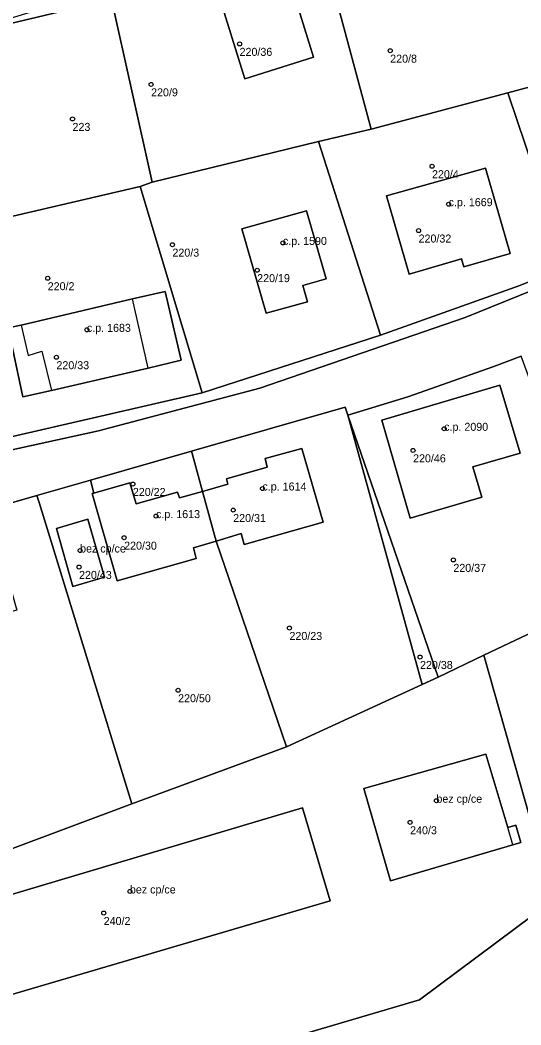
# Model space of a CAD drawing. Extents: x -878211 to -870363, y -1058464 to -1052522.
# Drawn here: x -874142 to -874079.4, y -1056112.5 to -1055986.9 of the extents above; entities that cross this region are included whole.
import ezdxf

# ---------------------------------------------------------------- set-up
doc = ezdxf.new("R2010")
doc.units = 0
for name, color, linetype in [('Definiční body', 7, 'Continuous'), ('Polygon budovy', 7, 'Continuous'), ('Polygon parcely', 7, 'Continuous')]:
    doc.layers.add(name, color=color, linetype=linetype)

msp = doc.modelspace()

# ---------------------------------------------------------------- linework, layer by layer
at = {"layer": 'Definiční body'}
for centre in [(-874114.56, -1055989.86994), (-874095.72, -1055990.71994), (-874125.63, -1055994.92994), (-874135.46, -1055999.24994), (-874090.49, -1056005.15994), (-874088.41, -1056009.89994), (-874092.17, -1056013.19994), (-874122.96, -1056014.95994), (-874109.14, -1056014.73994), (-874112.36, -1056018.14994), (-874138.56, -1056019.15994), (-874133.66, -1056025.59994), (-874137.47, -1056029.02994), (-874088.97, -1056037.96994), (-874092.86, -1056040.66994), (-874127.91, -1056044.86994), (-874111.7, -1056045.42994), (-874115.36, -1056048.12994), (-874125.01, -1056048.87994), (-874129, -1056051.57994), (-874134.51, -1056053.17994), (-874087.82, -1056054.35994), (-874134.64, -1056055.23994), (-874108.32, -1056062.86994), (-874091.99, -1056066.48994), (-874122.25, -1056070.64994), (-874089.94, -1056084.44994), (-874093.23, -1056087.14994), (-874128.28, -1056095.78994), (-874131.56, -1056098.48994)]:
    msp.add_circle(centre, 0.25, dxfattribs=at)
at = {"layer": 'Polygon budovy'}
for points in [[(-874108.71, -1055980.6), (-874117.29, -1055983.34), (-874113.9, -1055994.21), (-874105.32, -1055991.52)], [(-874080.73, -1056016.08), (-874083.8, -1056005.4), (-874096.17, -1056008.87), (-874093.35, -1056018.64), (-874086.81, -1056016.74), (-874086.51, -1056017.72)], [(-874106.17, -1056010.73), (-874114.26, -1056012.97), (-874111.24, -1056023.53), (-874106.06, -1056022.09), (-874106.64, -1056020.04), (-874103.71, -1056019.21)], [(-874127.95, -1056021.74), (-874141.87, -1056025.03), (-874141.01, -1056028.79), (-874139.29, -1056028.28), (-874138.1, -1056033.19), (-874125.98, -1056030.4)], [(-874084.28, -1056046.53), (-874085.39, -1056042.74), (-874079.48, -1056041.01), (-874082.02, -1056032.52), (-874096.75, -1056036.87), (-874093.23, -1056049.15)], [(-874119.18, -1056045.79), (-874117.47, -1056052), (-874114.36, -1056051.06), (-874113.97, -1056052.43), (-874104.12, -1056049.65), (-874106.79, -1056040.42), (-874111.35, -1056041.69), (-874111.1, -1056042.77), (-874116.19, -1056044.23), (-874116.02, -1056044.9)], [(-874133.02, -1056046.07), (-874129.87, -1056056.95), (-874119.98, -1056054.18), (-874120.32, -1056052.86), (-874117.47, -1056052), (-874119.18, -1056045.79), (-874122.09, -1056046.6), (-874122.33, -1056045.88), (-874127.49, -1056047.35), (-874128.29, -1056044.72), (-874132.79, -1056046.01)], [(-874137.48, -1056050.44), (-874135.4, -1056057.67), (-874131.44, -1056056.52), (-874133.54, -1056049.27)], [(-874099.04, -1056082.94), (-874095.68, -1056094.48), (-874080.4, -1056089.95), (-874081.01, -1056087.8), (-874083.75, -1056078.65)], [(-874150.96, -1056098.48), (-874147.62, -1056110.01), (-874103.25, -1056096.94), (-874106.68, -1056085.32)]]:
    msp.add_lwpolyline(points, close=True, dxfattribs=at)
at = {"layer": 'Polygon parcely'}
for points in [[(-874062.33, -1055954.49), (-874091.53, -1055969.3), (-874122.59, -1055980.36), (-874150.97, -1055989.01), (-874158.79, -1055991.05), (-874151.7, -1055989.31), (-874130.58, -1055984.27), (-874104.9, -1055975.23), (-874095.92, -1055972.47), (-874089.47, -1055971), (-874078.43, -1055966.08)], [(-874143.78, -1056040.76), (-874132.19, -1056038.24), (-874112.02, -1056032.88), (-874086.33, -1056024.06), (-874067.92, -1056016.59)], [(-874067.92, -1056016.59), (-874086.33, -1056024.06), (-874112.02, -1056032.88), (-874132.19, -1056038.24), (-874143.78, -1056040.76)], [(-874073.66, -1056017.67), (-874079.52, -1056020.04), (-874096.92, -1056026.27), (-874119.24, -1056033.48), (-874144.04, -1056039.16)], [(-874158.85, -1056051.74), (-874139.91, -1056046.31), (-874133.21, -1056044.39), (-874120.56, -1056040.76), (-874101.35, -1056035.25), (-874101.01, -1056036.26), (-874093.51, -1056033.97), (-874082.74, -1056030.19), (-874079.34, -1056028.88)], [(-874118.47, -1056117.14), (-874092.05, -1056109.34), (-874075.33, -1056096.89), (-874080.7, -1056077.88), (-874083.99, -1056066.24), (-874089.71, -1056068.99), (-874091.71, -1056069.91), (-874108.7, -1056077.73), (-874128.02, -1056084.85), (-874142.98, -1056090.4), (-874146.75, -1056091.8), (-874167.24, -1056095.36), (-874209.15, -1056102.64), (-874215.93, -1056103.82), (-874220.34, -1056110.44), (-874220.26, -1056114.81)]]:
    msp.add_lwpolyline(points, dxfattribs=at)
for points in [[(-874095.92, -1055972.47), (-874104.9, -1055975.23), (-874098.11, -1056000.54), (-874081, -1055995.96), (-874072.17, -1055993.59), (-874074.5, -1055982.46), (-874084.39, -1055984.6), (-874086.47, -1055974.86), (-874080.27, -1055973.53), (-874080.69, -1055971.59), (-874076.97, -1055970.76), (-874078.43, -1055966.08), (-874089.47, -1055971)], [(-874125.51, -1056007.16), (-874104.71, -1056002.08), (-874098.11, -1056000.54), (-874104.9, -1055975.23), (-874130.58, -1055984.27)], [(-874117.29, -1055983.34), (-874113.9, -1055994.21), (-874105.32, -1055991.52), (-874108.71, -1055980.6)], [(-874117.29, -1055983.34), (-874108.71, -1055980.6), (-874105.32, -1055991.52), (-874113.9, -1055994.21)], [(-874158.79, -1055991.05), (-874149.24, -1056012.87), (-874126.98, -1056007.69), (-874125.51, -1056007.16), (-874130.58, -1055984.27), (-874151.7, -1055989.31)], [(-874070.69, -1056010.33), (-874073.45, -1056001.47), (-874069.42, -1056000.25), (-874069.63, -1055999.62), (-874065.37, -1055998.34), (-874065.19, -1055998.95), (-874059.34, -1055997.15), (-874059.55, -1055996.42), (-874060.99, -1055990.85), (-874072.17, -1055993.59), (-874081, -1055995.96), (-874079.82, -1055999.45), (-874073.66, -1056017.67), (-874068.71, -1056015.62), (-874063.13, -1056013.18), (-874057.09, -1056010.44), (-874055.18, -1056009.57), (-874056.25, -1056006.62), (-874064.5, -1056009.11), (-874064.71, -1056008.48)], [(-874079.82, -1055999.45), (-874081, -1055995.96), (-874098.11, -1056000.54), (-874104.71, -1056002.08), (-874096.92, -1056026.27), (-874079.52, -1056020.04), (-874073.66, -1056017.67)], [(-874104.71, -1056002.08), (-874125.51, -1056007.16), (-874126.98, -1056007.69), (-874119.24, -1056033.48), (-874096.92, -1056026.27)], [(-874093.35, -1056018.64), (-874096.17, -1056008.87), (-874083.8, -1056005.4), (-874080.73, -1056016.08), (-874086.51, -1056017.72), (-874086.81, -1056016.74)], [(-874093.35, -1056018.64), (-874086.81, -1056016.74), (-874086.51, -1056017.72), (-874080.73, -1056016.08), (-874083.8, -1056005.4), (-874096.17, -1056008.87)], [(-874119.24, -1056033.48), (-874126.98, -1056007.69), (-874149.24, -1056012.87), (-874144.04, -1056039.16)], [(-874111.24, -1056023.53), (-874106.06, -1056022.09), (-874106.64, -1056020.04), (-874103.71, -1056019.21), (-874106.17, -1056010.73), (-874114.26, -1056012.97)], [(-874111.24, -1056023.53), (-874114.26, -1056012.97), (-874106.17, -1056010.73), (-874103.71, -1056019.21), (-874106.64, -1056020.04), (-874106.06, -1056022.09)], [(-874138.1, -1056033.19), (-874141.68, -1056033.96), (-874143.52, -1056025.35), (-874141.87, -1056025.03), (-874127.95, -1056021.74), (-874123.87, -1056020.79), (-874121.87, -1056029.41), (-874125.98, -1056030.4)], [(-874138.1, -1056033.19), (-874125.98, -1056030.4), (-874121.87, -1056029.41), (-874123.87, -1056020.79), (-874127.95, -1056021.74), (-874141.87, -1056025.03), (-874143.52, -1056025.35), (-874141.68, -1056033.96)], [(-874101.01, -1056036.26), (-874089.71, -1056068.99), (-874083.99, -1056066.24), (-874068.35, -1056058.84), (-874079.34, -1056028.88), (-874082.74, -1056030.19), (-874093.51, -1056033.97)], [(-874084.28, -1056046.53), (-874085.39, -1056042.74), (-874079.48, -1056041.01), (-874082.02, -1056032.52), (-874096.75, -1056036.87), (-874093.23, -1056049.15)], [(-874084.28, -1056046.53), (-874093.23, -1056049.15), (-874096.75, -1056036.87), (-874082.02, -1056032.52), (-874079.48, -1056041.01), (-874085.39, -1056042.74)], [(-874120.28, -1056041.79), (-874119.18, -1056045.79), (-874116.02, -1056044.9), (-874116.19, -1056044.23), (-874111.1, -1056042.77), (-874111.35, -1056041.69), (-874106.79, -1056040.42), (-874104.12, -1056049.65), (-874113.97, -1056052.43), (-874114.36, -1056051.06), (-874117.47, -1056052), (-874108.7, -1056077.73), (-874091.71, -1056069.91), (-874101.01, -1056036.26), (-874101.35, -1056035.25), (-874120.56, -1056040.76)], [(-874083.99, -1056066.24), (-874080.7, -1056077.88), (-874075.33, -1056096.89), (-874092.05, -1056109.34), (-874118.47, -1056117.14), (-874116.81, -1056122.76), (-874101.89, -1056134.11), (-874098.83, -1056136.48), (-874062.01, -1056135.86), (-874057.99, -1056135.83), (-874048.77, -1056107.25), (-874039.57, -1056083.57), (-874003.01, -1056035.73), (-874020.49, -1056040.6), (-874041.66, -1056047.24), (-874050.77, -1056050.02), (-874068.35, -1056058.84)], [(-874091.71, -1056069.91), (-874089.71, -1056068.99), (-874101.01, -1056036.26)], [(-874117.47, -1056052), (-874114.36, -1056051.06), (-874113.97, -1056052.43), (-874104.12, -1056049.65), (-874106.79, -1056040.42), (-874111.35, -1056041.69), (-874111.1, -1056042.77), (-874116.19, -1056044.23), (-874116.02, -1056044.9), (-874119.18, -1056045.79)], [(-874127.49, -1056047.35), (-874122.33, -1056045.88), (-874122.09, -1056046.6), (-874119.18, -1056045.79), (-874120.28, -1056041.79), (-874120.56, -1056040.76), (-874133.21, -1056044.39), (-874132.79, -1056046.01), (-874128.29, -1056044.72)], [(-874139.91, -1056046.31), (-874139.65, -1056047.16), (-874128.02, -1056084.85), (-874108.7, -1056077.73), (-874117.47, -1056052), (-874120.32, -1056052.86), (-874119.98, -1056054.18), (-874129.87, -1056056.95), (-874133.02, -1056046.07), (-874132.79, -1056046.01), (-874133.21, -1056044.39)], [(-874119.98, -1056054.18), (-874120.32, -1056052.86), (-874117.47, -1056052), (-874119.18, -1056045.79), (-874122.09, -1056046.6), (-874122.33, -1056045.88), (-874127.49, -1056047.35), (-874128.29, -1056044.72), (-874132.79, -1056046.01), (-874133.02, -1056046.07), (-874129.87, -1056056.95)], [(-874139.65, -1056047.16), (-874139.91, -1056046.31), (-874158.85, -1056051.74), (-874158.61, -1056052.59), (-874157.51, -1056056.44), (-874154.58, -1056055.6), (-874154.74, -1056055.05), (-874149.54, -1056053.55), (-874149.81, -1056052.47), (-874145.12, -1056051.21), (-874142.44, -1056060.62), (-874152.57, -1056063.38), (-874152.93, -1056062.13), (-874155.92, -1056062.95), (-874146.98, -1056091.09), (-874146.75, -1056091.8), (-874142.98, -1056090.4), (-874128.02, -1056084.85)], [(-874137.48, -1056050.44), (-874133.54, -1056049.27), (-874131.44, -1056056.52), (-874135.4, -1056057.67)], [(-874137.48, -1056050.44), (-874135.4, -1056057.67), (-874131.44, -1056056.52), (-874133.54, -1056049.27)], [(-874095.68, -1056094.48), (-874080.4, -1056089.95), (-874079.4, -1056089.66), (-874080.02, -1056087.52), (-874081.01, -1056087.8), (-874083.75, -1056078.65), (-874099.04, -1056082.94)], [(-874095.68, -1056094.48), (-874099.04, -1056082.94), (-874083.75, -1056078.65), (-874081.01, -1056087.8), (-874080.02, -1056087.52), (-874079.4, -1056089.66), (-874080.4, -1056089.95)], [(-874147.62, -1056110.01), (-874103.25, -1056096.94), (-874106.68, -1056085.32), (-874150.96, -1056098.48)], [(-874147.62, -1056110.01), (-874150.96, -1056098.48), (-874106.68, -1056085.32), (-874103.25, -1056096.94)]]:
    msp.add_lwpolyline(points, close=True, dxfattribs=at)

# ---------------------------------------------------------------- texts
at = {"layer": 'Definiční body'}
for s, p in [('220/36', (-874114.56, -1055991.359)), ('220/8', (-874095.72, -1055992.209)), ('220/9', (-874125.63, -1055996.419)), ('223', (-874135.46, -1056000.739)), ('220/4', (-874090.49, -1056006.649)), ('c.p. 1669', (-874088.41, -1056010.149)), ('c.p. 1590', (-874109.14, -1056014.99)), ('220/32', (-874092.17, -1056014.689)), ('220/3', (-874122.96, -1056016.449)), ('220/19', (-874112.36, -1056019.639)), ('220/2', (-874138.56, -1056020.649)), ('c.p. 1683', (-874133.66, -1056025.85)), ('220/33', (-874137.47, -1056030.519)), ('c.p. 2090', (-874088.97, -1056038.22)), ('220/46', (-874092.86, -1056042.159)), ('220/22', (-874127.91, -1056046.359)), ('c.p. 1614', (-874111.7, -1056045.679)), ('c.p. 1613', (-874125.01, -1056049.129)), ('220/31', (-874115.36, -1056049.619)), ('bez cp/ce', (-874134.51, -1056053.429)), ('220/30', (-874129, -1056053.069)), ('220/37', (-874087.82, -1056055.849)), ('220/43', (-874134.64, -1056056.729)), ('220/23', (-874108.32, -1056064.359)), ('220/38', (-874091.99, -1056067.979)), ('220/50', (-874122.25, -1056072.139)), ('bez cp/ce', (-874089.94, -1056084.7)), ('240/3', (-874093.23, -1056088.639)), ('bez cp/ce', (-874128.28, -1056096.04)), ('240/2', (-874131.56, -1056099.979))]:
    msp.add_text(s, height=0.999996, dxfattribs=at).set_placement(p)

doc.saveas('drawing.dxf')
